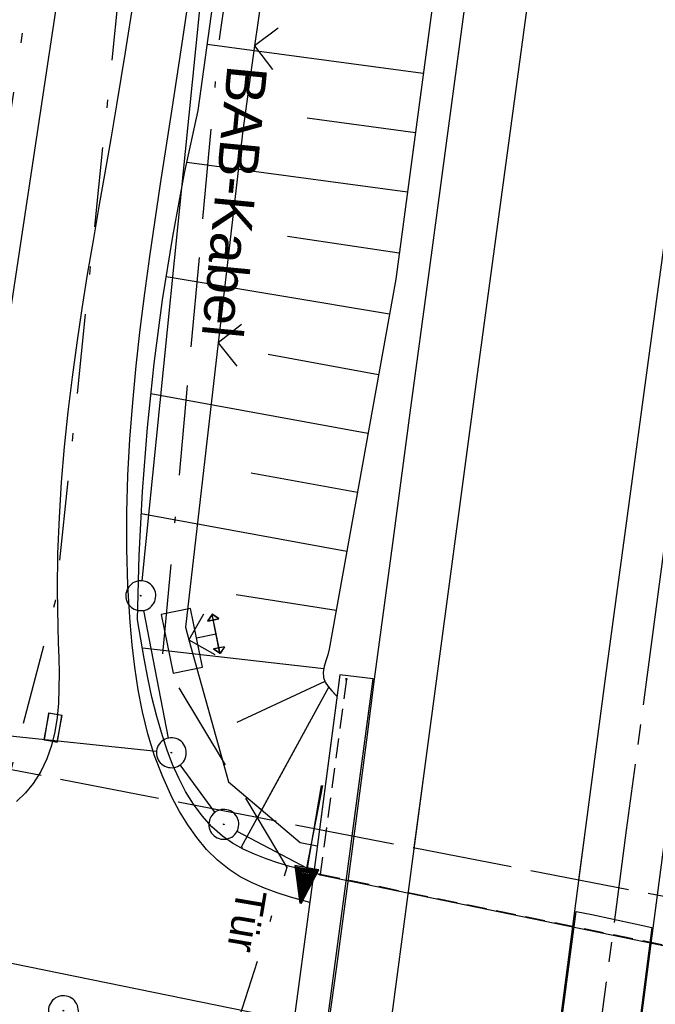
# Model space of a CAD drawing. Extents: x 510526 to 513920, y 467229 to 478797.
# Tile 283 of 467: x 511959 to 511991, y 474598 to 474647. Entities that reach past the tile are written whole.
import ezdxf
from ezdxf.enums import TextEntityAlignment as Align

# ---------------------------------------------------------------- set-up
doc = ezdxf.new("R2010")
doc.units = 0
doc.header["$LTSCALE"] = 10
doc.header["$MEASUREMENT"] = 0
for name, pattern in [('ACAD_ISO16W100', [73, 15, -6.5, 15, -6.5, 15, -7, 1, -7]), ('ACHSE', [5.5, 4, -0.5, 0.5, -0.5]), ('LT00', [0]), ('LT08', [0.42, 0.2, -0.1, 0.02, -0.1]), ('LT14', [0.6, 0.5, -0.1]), ('LT17', [0.15, 0.1, -0.05])]:
    doc.linetypes.add(name, pattern=pattern)
doc.layers.get('0').update_dxf_attribs({"linetype": 'LT00'})
for name, color, linetype in [('-AX-020', 250, 'ACHSE'), ('BAB-KABEL', 220, 'ACAD_ISO16W100'), ('BAB-KABEL_TEXT', 221, 'Continuous'), ('DFK_AB_L', 21, 'LT00'), ('DFK_AB_P', 7, 'LT00'), ('DFK_KATASTER', 250, 'LT00'), ('GEMEINDEGRENZE', 3, 'LT08'), ('STROM_UNTER', 80, 'LT08'), ('TOR_TEXT', 11, 'Continuous'), ('V90_AFBR_BAB', 250, 'LT00'), ('V90_BOESCH', 250, 'LT00'), ('V90_BOSCHUNG', 250, 'LT00'), ('V90_BR_KAPPE', 30, 'LT00'), ('V90_BR_WID', 30, 'LT17'), ('V90_LD_MARK', 250, 'LT00'), ('V90_SINKK', 182, 'LT00'), ('V90_STROM', 80, 'LT00'), ('V90_TOR', 10, 'LT00'), ('V90_ZAUN', 40, 'LT00'), ('V91_AFBR_BAB', 250, 'LT00'), ('V91_BOESCH', 250, 'LT00'), ('V91_BOSCHUNG', 250, 'LT00'), ('V91_BR_KAPPE', 30, 'LT00'), ('V91_BR_WID', 30, 'LT17'), ('V91_LD_MARK', 2, 'LT00'), ('V91_SINKK', 182, 'LT00'), ('V91_STROM', 80, 'LT00'), ('V91_TOR', 10, 'LT00'), ('V91_ZAUN', 40, 'LT00')]:
    doc.layers.add(name, color=color, linetype=linetype)
doc.layers.add('-BLATT_90-RAND', color=7, linetype='LT14', plot=False)
doc.styles.add('Beschrift', font='ARIAL.TTF')

# ---------------------------------------------------------------- blocks, each defined once
blk = doc.blocks.new('SYMB0003')
at = {"color": 0, "linetype": 'ByBlock'}
for p, q in [((-0.015712, 0), (0.010166, 0.012015)), ((0, -0.021257), (-0.015712, 0)), ((0.010166, 0.012015), (0, -0.021257))]:
    blk.add_line(p, q, dxfattribs=at)
for points in [[(-0.031395, 0.499013), (-0.093691, 0.491144), (-0.154509, 0.475528), (-0.21289, 0.452414), (-0.267913, 0.422164), (-0.318712, 0.385257), (-0.364484, 0.342274), (-0.404509, 0.293893), (-0.438154, 0.240877), (-0.464888, 0.184062), (-0.484292, 0.124345), (-0.496058, 0.062667), (-0.5, 0)], [(0.5, 0), (0.496057, 0.062667), (0.484292, 0.124345), (0.464888, 0.184062), (0.438153, 0.240877), (0.404509, 0.293893), (0.364484, 0.342274), (0.318712, 0.385257), (0.267913, 0.422164), (0.21289, 0.452414), (0.154509, 0.475528), (0.093691, 0.491144), (0.031395, 0.499013), (-0.031395, 0.499013)], [(-0.5, 0), (-0.496058, -0.062667), (-0.484292, -0.124345), (-0.464888, -0.184062), (-0.438154, -0.240877), (-0.404509, -0.293893), (-0.364485, -0.342274), (-0.318712, -0.385257), (-0.267914, -0.422164), (-0.21289, -0.452414), (-0.154509, -0.475529), (-0.093691, -0.491144), (-0.031395, -0.499014), (0.031395, -0.499014)], [(0.031395, -0.499014), (0.093691, -0.491144), (0.154509, -0.475529), (0.21289, -0.452414), (0.267914, -0.422164), (0.318712, -0.385257), (0.364485, -0.342274), (0.404509, -0.293893), (0.438154, -0.240877), (0.464889, -0.184062), (0.484292, -0.124345), (0.496058, -0.062667), (0.5, 0)]]:
    blk.add_lwpolyline(points, dxfattribs=at)
blk = doc.blocks.new('SYMB0652')
at = {"color": 0, "linetype": 'ByBlock'}
blk.add_lwpolyline([(-0.15, -0.075), (0.15, -0.075), (0.15, 0.075), (-0.15, 0.075), (-0.15, -0.075)], dxfattribs=at)
blk = doc.blocks.new('SYMB0011')
at = {"color": 0, "linetype": 'ByBlock'}
for p, q in [((0.5, 0), (-0.5, 0)), ((0, 0.5), (0, -0.5))]:
    blk.add_line(p, q, dxfattribs=at)
blk = doc.blocks.new('SYMB0070')
at = {"color": 0, "linetype": 'ByBlock'}
for p, q in [((0.5, 0), (0.2, 0.1)), ((0.2, 0.1), (0.2, 0)), ((0.468, 0), (0.21, 0.086)), ((0.21, 0.086), (0.21, -0.086)), ((-0.5, 0), (0.2, 0)), ((0.21, -0.086), (0.468, 0)), ((0.22, -0.072), (0.437, 0)), ((0.23, -0.058), (0.405, 0)), ((0.24, -0.045), (0.374, 0)), ((0.342, 0), (0.25, 0.031)), ((0.25, 0.031), (0.25, -0.031)), ((0.25, -0.031), (0.342, 0)), ((0.26, -0.017), (0.31, 0)), ((0.27, -0.003), (0.279, 0))]:
    blk.add_line(p, q, dxfattribs=at)
for points in [[(0.2, 0), (0.2, -0.1), (0.5, 0)], [(0.437, 0), (0.22, 0.072), (0.22, -0.072)], [(0.405, 0), (0.23, 0.058), (0.23, -0.058)], [(0.374, 0), (0.24, 0.045), (0.24, -0.045)], [(0.31, 0), (0.26, 0.017), (0.26, -0.017)], [(0.279, 0), (0.27, 0.003), (0.27, -0.003)]]:
    blk.add_lwpolyline(points, dxfattribs=at)
blk = doc.blocks.new('SYMB0702')
at = {"color": 0, "linetype": 'ByBlock'}
for p, q in [((0.071716, 0.203284), (0.071716, 0.146716)), ((0.1, 0.175), (-0.1, 0.175)), ((0, 0.075), (0, 0.175))]:
    blk.add_line(p, q, dxfattribs=at)
for points in [[(-0.071716, 0.203284), (-0.1, 0.175), (-0.071716, 0.146716), (-0.071716, 0.203284)], [(0.071716, 0.203284), (0.1, 0.175), (0.071716, 0.146716)], [(0.15, 0.075), (-0.15, 0.075), (-0.15, -0.075), (0.15, -0.075), (0.15, 0.075)]]:
    blk.add_lwpolyline(points, dxfattribs=at)
blk = doc.blocks.new('SYMB0024')
at = {"color": 0, "linetype": 'ByBlock'}
for p, q in [((-0.5, 0.5), (0, 0)), ((0, 0), (0.5, 0.5))]:
    blk.add_line(p, q, dxfattribs=at)

msp = doc.modelspace()

# ---------------------------------------------------------------- linework, layer by layer
at = {"layer": '-AX-020', "ltscale": 0.2, "flags": 128}
msp.add_lwpolyline([(513881.716, 478796.972), (513877.87, 478787.354), (513870.367, 478768.801), (513862.788, 478750.278), (513855.137, 478731.786), (513847.411, 478713.324), (513839.611, 478694.893), (513831.738, 478676.494), (513823.791, 478658.127), (513815.771, 478639.791), (513807.678, 478621.487), (513799.512, 478603.216), (513791.272, 478584.978), (513782.96, 478566.773), (513774.576, 478548.601), (513766.118, 478530.463), (513757.588, 478512.359), (513748.986, 478494.289), (513740.312, 478476.254), (513731.565, 478458.253), (513722.747, 478440.287), (513713.857, 478422.357), (513704.896, 478404.463), (513695.863, 478386.605), (513686.758, 478368.782), (513677.583, 478350.997), (513668.336, 478333.248), (513659.019, 478315.536), (513649.63, 478297.862), (513640.172, 478280.225), (513630.643, 478262.626), (513621.043, 478245.066), (513611.374, 478227.544), (513601.634, 478210.061), (513591.825, 478192.617), (513586.745, 478183.647), (513576.83, 478166.262), (513566.848, 478148.917), (513556.8, 478131.609), (513546.688, 478114.338), (513536.514, 478097.104), (513526.28, 478079.906), (513515.988, 478062.743), (513505.638, 478045.613), (513495.234, 478028.517), (513484.778, 478011.453), (513474.27, 477994.421), (513463.712, 477977.419), (513453.108, 477960.447), (513442.457, 477943.503), (513431.762, 477926.587), (513421.026, 477909.698), (513410.248, 477892.835), (513399.432, 477875.997), (513388.579, 477859.182), (513377.691, 477842.39), (513366.769, 477825.62), (513355.815, 477808.871), (513344.831, 477792.142), (513333.819, 477775.431), (513322.78, 477758.738), (513311.715, 477742.062), (513300.628, 477725.401), (513289.519, 477708.754), (513278.389, 477692.121), (513267.242, 477675.5), (513256.078, 477658.891), (513244.899, 477642.291), (513233.706, 477625.7), (513222.502, 477609.117), (513211.288, 477592.542), (513200.066, 477575.971), (513188.837, 477559.405), (513177.603, 477542.843), (513166.366, 477526.282), (513154.797, 477509.239), (513142.496, 477491.114), (513130.197, 477472.988), (513117.902, 477454.859), (513105.613, 477436.726), (513093.333, 477418.587), (513081.064, 477400.44), (513068.808, 477382.285), (513056.567, 477364.119), (513044.344, 477345.942), (513032.141, 477327.752), (513019.958, 477309.547), (513007.8, 477291.325), (512995.668, 477273.087), (512983.565, 477254.83), (512971.492, 477236.552), (512959.452, 477218.253), (512947.447, 477199.931), (512935.479, 477181.584), (512923.551, 477163.212), (512911.665, 477144.812), (512899.822, 477126.385), (512888.026, 477107.927), (512876.279, 477089.439), (512864.582, 477070.918), (512852.939, 477052.364), (512841.352, 477033.775), (512829.822, 477015.15), (512818.352, 476996.488), (512806.945, 476977.787), (512795.603, 476959.048), (512789.644, 476949.141), (512778.405, 476930.339), (512767.236, 476911.496), (512756.135, 476892.613), (512745.103, 476873.688), (512734.14, 476854.724), (512723.246, 476835.72), (512712.422, 476816.676), (512701.668, 476797.593), (512690.983, 476778.471), (512680.369, 476759.309), (512669.824, 476740.11), (512659.35, 476720.871), (512648.946, 476701.595), (512638.612, 476682.281), (512628.349, 476662.929), (512618.157, 476643.54), (512608.036, 476624.113), (512597.985, 476604.65), (512588.006, 476585.15), (512578.098, 476565.614), (512568.261, 476546.042), (512558.497, 476526.434), (512548.803, 476506.791), (512539.182, 476487.112), (512529.632, 476467.399), (512520.155, 476447.65), (512510.749, 476427.867), (512501.416, 476408.05), (512492.156, 476388.199), (512482.968, 476368.314), (512473.852, 476348.396), (512464.81, 476328.445), (512455.84, 476308.46), (512446.944, 476288.443), (512438.12, 476268.394), (512429.37, 476248.313), (512420.694, 476228.2), (512412.09, 476208.055), (512403.561, 476187.879), (512395.105, 476167.672), (512386.723, 476147.434), (512378.415, 476127.166), (512370.181, 476106.867), (512362.021, 476086.539), (512353.936, 476066.181), (512345.925, 476045.794), (512337.988, 476025.377), (512330.127, 476004.932), (512322.339, 475984.458), (512314.627, 475963.955), (512306.989, 475943.425), (512299.427, 475922.867), (512291.94, 475902.281), (512284.528, 475881.669), (512277.191, 475861.029), (512269.93, 475840.362), (512262.744, 475819.67), (512255.634, 475798.951), (512248.599, 475778.206), (512241.641, 475757.436), (512234.758, 475736.641), (512227.951, 475715.82), (512221.221, 475694.975), (512214.566, 475674.105), (512207.988, 475653.211), (512201.487, 475632.294), (512200.128, 475627.887), (512194.281, 475608.791), (512188.5, 475589.674), (512182.785, 475570.538), (512177.137, 475551.381), (512171.56, 475532.204), (512166.053, 475513.007), (512160.618, 475493.788), (512155.257, 475474.55), (512149.971, 475455.29), (512148.09, 475448.361), (512142.908, 475429.074), (512137.804, 475409.765), (512132.778, 475390.436), (512127.829, 475371.088), (512122.957, 475351.719), (512118.163, 475332.332), (512113.447, 475312.925), (512108.808, 475293.499), (512104.247, 475274.055), (512099.765, 475254.593), (512095.36, 475235.113), (512091.033, 475215.616), (512086.785, 475196.101), (512082.614, 475176.57), (512078.522, 475157.022), (512074.508, 475137.458), (512070.573, 475117.878), (512066.716, 475098.282), (512063.238, 475080.246), (512059.532, 475060.621), (512055.901, 475040.983), (512052.344, 475021.33), (512048.857, 475001.665), (512045.438, 474981.988), (512042.084, 474962.3), (512038.794, 474942.602), (512035.562, 474922.893), (512032.388, 474903.175), (512029.269, 474883.449), (512026.201, 474863.714), (512023.183, 474843.972), (512020.21, 474824.222), (512017.282, 474804.467), (512014.394, 474784.705), (512011.544, 474764.937), (512008.73, 474745.165), (512005.949, 474725.388), (512003.198, 474705.607), (512000.474, 474685.821), (511997.775, 474666.033), (511995.098, 474646.242), (511992.439, 474626.448), (511989.798, 474606.651), (511987.169, 474586.854), (511984.552, 474567.054), (511981.943, 474547.253), (511979.34, 474527.452), (511976.744, 474507.689), (511975.127, 474495.377), (511973.477, 474482.815), (511971.825, 474470.254), (511970.169, 474457.693), (511968.506, 474445.133), (511966.835, 474432.574), (511965.154, 474420.016), (511963.46, 474407.46), (511961.752, 474394.906), (511960.027, 474382.355), (511958.283, 474369.806), (511956.518, 474357.259), (511954.73, 474344.717), (511952.918, 474332.177), (511951.078, 474319.642), (511949.209, 474307.111), (511947.309, 474294.584), (511945.376, 474282.063), (511943.407, 474269.547), (511941.4, 474257.038), (511939.355, 474244.534), (511937.267, 474232.038), (511935.137, 474219.549), (511932.96, 474207.067), (511930.736, 474194.594), (511928.462, 474182.131), (511926.136, 474169.676), (511923.757, 474157.232), (511921.321, 474144.799), (511918.829, 474132.377), (511916.276, 474119.967), (511913.661, 474107.57), (511910.982, 474095.187), (511908.238, 474082.818), (511905.425, 474070.464), (511902.544, 474058.127), (511899.59, 474045.806), (511896.562, 474033.504), (511893.47, 474021.261), (511890.29, 474008.997), (511887.033, 473996.753), (511883.699, 473984.53), (511880.287, 473972.328), (511876.798, 473960.148), (511873.233, 473947.991), (511869.591, 473935.856), (511865.873, 473923.745), (511862.077, 473911.656), (511858.206, 473899.593), (511854.259, 473887.554), (511850.236, 473875.54), (511846.136, 473863.552), (511841.962, 473851.59), (511837.711, 473839.654), (511833.386, 473827.746), (511828.985, 473815.865), (511824.51, 473804.012), (511819.96, 473792.188), (511815.335, 473780.392), (511810.636, 473768.626), (511805.863, 473756.89), (511801.015, 473745.185), (511796.094, 473733.51), (511791.099, 473721.866), (511786.031, 473710.255), (511780.889, 473698.675), (511775.675, 473687.128), (511770.388, 473675.615), (511765.028, 473664.135), (511759.596, 473652.689), (511754.091, 473641.278), (511748.515, 473629.901), (511742.867, 473618.56), (511737.147, 473607.255), (511731.356, 473595.986), (511725.494, 473584.754), (511719.562, 473573.559), (511713.558, 473562.402), (511707.485, 473551.283), (511701.341, 473540.203), (511695.128, 473529.162), (511688.845, 473518.159), (511682.492, 473507.198), (511676.07, 473496.276), (511669.58, 473485.395), (511663.021, 473474.555), (511656.394, 473463.757), (511649.699, 473453.001), (511642.935, 473442.288), (511636.105, 473431.617), (511629.207, 473420.99), (511622.242, 473410.406), (511615.211, 473399.867), (511608.113, 473389.372), (511600.949, 473378.922), (511593.719, 473368.518), (511586.423, 473358.16), (511579.062, 473347.848), (511571.637, 473337.582), (511564.147, 473327.364), (511556.592, 473317.193), (511548.973, 473307.07), (511541.291, 473296.996), (511533.545, 473286.969), (511525.735, 473276.993), (511517.863, 473267.066), (511509.929, 473257.188), (511501.932, 473247.361), (511493.873, 473237.584), (511485.753, 473227.859), (511477.572, 473218.186), (511475.548, 473215.811), (511467.291, 473206.202), (511458.976, 473196.642), (511450.605, 473187.132), (511442.182, 473177.667), (511433.709, 473168.249), (511425.188, 473158.872), (511416.622, 473149.537), (511408.014, 473140.241), (511399.365, 473130.982), (511390.679, 473121.758), (511381.958, 473112.568), (511373.205, 473103.409), (511364.421, 473094.278), (511355.61, 473085.175), (511346.772, 473076.096), (511337.912, 473067.039), (511329.031, 473058.003), (511320.132, 473048.986), (511311.216, 473039.984), (511302.286, 473030.997), (511293.345, 473022.02), (511284.394, 473013.053), (511275.436, 473004.094), (511266.473, 472995.139), (511255.909, 472984.591), (511236.789, 472965.502), (511230.177, 472958.9), (511223.567, 472952.294), (511216.964, 472945.683), (511210.368, 472939.063), (511203.785, 472932.433), (511197.215, 472925.788), (511190.663, 472919.125), (511184.131, 472912.443), (511177.622, 472905.739), (511171.139, 472899.01), (511164.685, 472892.252), (511158.263, 472885.464), (511151.877, 472878.643), (511145.529, 472871.786), (511139.222, 472864.891), (511132.96, 472857.955), (511126.746, 472850.976), (511120.583, 472843.952), (511114.476, 472836.881), (511109.32, 472830.82), (511103.322, 472823.655), (511097.386, 472816.438), (511091.511, 472809.171), (511085.699, 472801.854), (511079.95, 472794.488), (511074.265, 472787.072), (511068.642, 472779.609), (511063.084, 472772.097), (511057.591, 472764.538), (511052.162, 472756.933), (511046.799, 472749.281), (511041.501, 472741.584), (511036.27, 472733.841), (511031.105, 472726.054), (511026.007, 472718.223), (511020.976, 472710.349), (511016.012, 472702.431), (511011.117, 472694.472), (511006.29, 472686.471), (511001.532, 472678.429), (510996.842, 472670.347), (510992.223, 472662.225), (510987.672, 472654.063), (510983.192, 472645.863), (510978.782, 472637.625), (510974.443, 472629.349), (510970.175, 472621.036), (510965.978, 472612.687), (510961.853, 472604.303), (510957.799, 472595.883), (510953.818, 472587.43), (510949.91, 472578.942), (510946.074, 472570.422), (510942.311, 472561.868), (510938.622, 472553.283), (510935.007, 472544.666), (510931.465, 472536.02), (510927.997, 472527.343), (510924.604, 472518.636), (510921.286, 472509.901), (510918.042, 472501.138), (510914.874, 472492.347), (510911.781, 472483.529), (510908.763, 472474.686), (510905.821, 472465.817), (510902.956, 472456.923), (510900.166, 472448.004), (510897.454, 472439.062), (510894.817, 472430.098), (510892.258, 472421.111), (510889.776, 472412.102), (510887.37, 472403.073), (510885.043, 472394.023), (510882.792, 472384.954), (510880.62, 472375.866), (510878.525, 472366.759), (510876.509, 472357.635), (510874.57, 472348.494), (510872.71, 472339.337), (510870.929, 472330.164), (510869.226, 472320.976), (510867.602, 472311.774), (510866.056, 472302.558), (510864.59, 472293.33), (510863.202, 472284.089), (510861.894, 472274.837), (510860.665, 472265.574), (510859.516, 472256.301), (510858.445, 472247.018), (510857.455, 472237.726), (510856.544, 472228.427), (510855.712, 472219.119), (510854.96, 472209.806), (510854.288, 472200.485), (510853.696, 472191.159), (510853.184, 472181.829), (510852.752, 472172.495), (510852.399, 472163.157), (510852.127, 472153.817), (510851.934, 472144.475), (510851.822, 472135.131), (510851.789, 472125.787), (510851.836, 472116.443), (510851.964, 472107.1), (510852.009, 472104.711), (510852.237, 472095.37), (510852.543, 472086.03), (510852.927, 472076.694), (510853.387, 472067.361), (510853.922, 472058.032), (510854.53, 472048.707), (510855.21, 472039.388), (510855.961, 472030.074), (510856.782, 472020.766), (510857.671, 472011.464), (510858.627, 472002.169), (510859.649, 471992.88), (510860.734, 471983.599), (510861.883, 471974.326), (510863.094, 471965.06), (510864.364, 471955.802), (510865.694, 471946.554), (510867.082, 471937.313), (510868.525, 471928.081), (510870.024, 471918.857), (510871.577, 471909.643), (510873.182, 471900.438), (510874.839, 471891.241), (510876.545, 471882.054), (510878.3, 471872.876), (510880.102, 471863.708), (510881.95, 471854.548), (510883.842, 471845.397), (510885.778, 471836.255), (510887.756, 471827.123), (510889.775, 471817.999), (510891.834, 471808.885), (510893.93, 471799.779), (510896.064, 471790.681), (510898.233, 471781.592), (510900.437, 471772.511), (510902.673, 471763.439), (510904.942, 471754.374), (510907.241, 471745.317), (510909.57, 471736.267), (510911.926, 471727.225), (510914.31, 471718.19), (510916.719, 471709.161), (510919.152, 471700.139), (510921.608, 471691.124), (510924.087, 471682.114), (510926.585, 471673.11), (510929.104, 471664.112), (510931.64, 471655.118), (510934.193, 471646.129), (510936.762, 471637.145), (510939.345, 471628.165), (510941.941, 471619.188), (510944.55, 471610.216), (510947.169, 471601.246), (510949.797, 471592.279), (510952.434, 471583.314), (510955.078, 471574.352), (510957.727, 471565.391), (510960.382, 471556.431), (510963.039, 471547.473), (510967.703, 471531.767), (510970.248, 471523.199), (510975.26, 471506.323), (510980.27, 471489.445), (510985.273, 471472.566), (510990.267, 471455.684), (510995.248, 471438.798), (511000.214, 471421.908), (511005.162, 471405.012), (511010.087, 471388.11), (511014.988, 471371.201), (511019.861, 471354.283), (511024.703, 471337.357), (511029.511, 471320.421), (511034.281, 471303.475), (511039.011, 471286.517), (511043.698, 471269.547), (511048.338, 471252.564), (511052.928, 471235.568), (511057.465, 471218.557), (511061.945, 471201.532), (511066.367, 471184.491), (511070.726, 471167.434), (511075.019, 471150.36), (511079.243, 471133.269), (511083.395, 471116.16), (511086.572, 471102.843), (511090.589, 471085.702), (511094.527, 471068.543), (511098.388, 471051.366), (511102.17, 471034.172), (511105.875, 471016.961), (511109.501, 470999.734), (511113.048, 470982.489), (511116.518, 470965.23), (511119.908, 470947.954), (511123.221, 470930.663), (511126.454, 470913.357), (511129.609, 470896.037), (511132.686, 470878.703), (511135.683, 470861.354), (511138.602, 470843.993), (511141.441, 470826.619), (511144.202, 470809.231), (511146.884, 470791.831), (511149.487, 470774.42), (511152.01, 470756.996), (511154.454, 470739.562), (511156.819, 470722.116), (511159.105, 470704.66), (511161.311, 470687.193), (511163.438, 470669.717), (511165.485, 470652.232), (511165.638, 470650.897), (511167.873, 470631.022), (511170.027, 470611.138), (511172.103, 470591.246), (511174.098, 470571.346), (511176.014, 470551.438), (511177.851, 470531.523), (511179.526, 470512.546), (511180.884, 470496.345), (511182.163, 470480.137), (511183.363, 470463.922), (511184.482, 470447.702), (511185.522, 470431.478), (511186.482, 470415.247), (511187.362, 470399.013), (511188.162, 470382.774), (511188.882, 470366.532), (511189.522, 470350.286), (511190.082, 470334.037), (511190.563, 470317.786), (511190.963, 470301.532), (511191.284, 470285.277), (511191.524, 470269.02), (511191.684, 470252.763), (511191.765, 470236.505), (511191.765, 470220.247), (511191.686, 470203.988), (511191.526, 470187.731), (511191.287, 470171.474), (511191.243, 470169.007), (511190.912, 470152.752), (511190.504, 470136.499), (511190.023, 470120.247), (511189.472, 470103.998), (511188.854, 470087.752), (511188.173, 470071.508), (511187.432, 470055.266), (511186.634, 470039.027), (511185.783, 470022.791), (511184.882, 470006.558), (511183.935, 469990.327), (511182.944, 469974.099), (511181.913, 469957.873), (511180.846, 469941.65), (511179.745, 469925.429), (511178.614, 469909.21), (511177.457, 469892.993), (511176.276, 469876.777), (511175.075, 469860.563), (511173.858, 469844.35), (511172.627, 469828.139), (511171.386, 469811.927), (511170.138, 469795.717), (511168.847, 469778.991), (511030.959, 467993.348), (511029.419, 467973.407), (511027.883, 467953.466), (511026.353, 467933.525), (511024.832, 467913.582), (511023.323, 467893.64), (511021.828, 467873.695), (511020.353, 467853.75), (511018.898, 467833.804), (511017.467, 467813.855), (511016.063, 467793.903), (511014.69, 467773.951), (511013.35, 467753.995), (511012.046, 467734.038), (511010.782, 467714.078), (511009.56, 467694.116), (511008.383, 467674.151), (511007.254, 467654.183), (511006.177, 467634.211), (511005.154, 467614.237), (511004.188, 467594.261), (511003.284, 467574.281), (511002.442, 467554.299), (511001.667, 467534.314), (511000.962, 467514.327), (511000.329, 467494.336), (510999.772, 467474.345), (510999.556, 467465.709), (510999.112, 467445.714), (510998.747, 467425.717), (510998.463, 467405.719), (510998.259, 467385.719), (510998.135, 467365.72), (510998.091, 467345.72), (510998.127, 467325.72), (510998.243, 467305.721), (510998.439, 467285.721), (510998.715, 467265.723), (510999.071, 467245.726), (510999.432, 467229.156)], dxfattribs=at)
at = {"layer": '-BLATT_90-RAND'}
msp.add_lwpolyline([(512002.377, 475543.56), (511825.982, 474635.535), (512107.715, 474580.805), (512284.11, 475488.83), (512002.377, 475543.56)], dxfattribs=at)
at = {"layer": 'BAB-KABEL', "ltscale": 0.03, "flags": 128}
msp.add_lwpolyline([(513339.839, 477816.319), (513312.266, 477774.649), (513284.672, 477732.996), (513252.5, 477694.412), (513223.881, 477653.496), (513195.795, 477612.121), (513167.629, 477570.875), (513139.88, 477529.298), (513111.793, 477487.916), (513083.807, 477446.454), (513055.844, 477404.978), (513022.492, 477355.034), (513000.515, 477321.52), (512973.122, 477279.62), (512945.422, 477237.871), (512917.575, 477196.217), (512879.155, 477137.499), (512858.339, 477103.216), (512837.389, 477068.954), (512811.451, 477026.06), (512784.195, 476983.896), (512756.652, 476941.559), (512731.123, 476898.632), (512706.393, 476854.964), (512681.949, 476811.101), (512658.869, 476770.394), (512633.742, 476723.052), (512609.823, 476678.973), (512586.03, 476634.72), (512574.463, 476609.04), (512565.77, 476584.237), (512545.206, 476542.916), (512523.454, 476497.739), (512501.769, 476452.474), (512480.246, 476407.171), (512458.846, 476361.789), (512438.563, 476315.939), (512418.177, 476270.118), (512378.72, 476177.833), (512359.892, 476131.364), (512341.348, 476084.783), (512322.575, 476038.314), (512304.817, 475991.341), (512287.677, 475944.24), (512270.282, 475897.168), (512254.121, 475849.696), (512237.768, 475802.276), (512221.53, 475754.824), (512205.859, 475707.192), (512190.782, 475659.377), (512175.78, 475611.52), (512161.516, 475563.423), (512145.692, 475515.804), (512137.725, 475496.074), (512130.625, 475467.918), (512119.035, 475418.91), (512105.583, 475370.555), (512100.73, 475351.099), (512084.182, 475320.513), (512082.618, 475318.668), (512071.987, 475296.243), (512062.064, 475264.372), (512059.316, 475232.902), (512061.872, 475193.176), (512054.818, 475143.1), (512045.689, 475099.989), (512036.29, 475050.898), (512027.273, 475001.725), (512018.223, 474952.549), (512008.899, 474903.418), (512000.14, 474854.229), (511992.355, 474804.855), (511985.273, 474755.369), (511977.385, 474700.851), (511969.41, 474646.425), (511966.53, 474615.204), (511972.795, 474604.79), (511970.049, 474596.165), (511959.565, 474586.374), (511941.907, 474517.478), (511936.852, 474477.772), (511926.657, 474399.733), (511919.973, 474355.376), (511910.09, 474296.615), (511899.454, 474238.126), (511883.784, 474152.683), (511870.289, 474094.001), (511857.131, 474053.876), (511852.776, 474012.454), (511853.171, 473966.862), (511852.492, 473957.146), (511851.311, 473949.656), (511841.692, 473942.065), (511825.821, 473895.229), (511826.651, 473894.117), (511810.899, 473851.945), (511793.573, 473805.027), (511775.285, 473758.358), (511755.124, 473712.475), (511734.052, 473667.008), (511712.225, 473621.972), (511689.498, 473577.273), (511665.157, 473533.497), (511639.854, 473490.241), (511612.908, 473448.14), (511601.588, 473431.806), (511558.048, 473366.072), (511514.894, 473306.01), (511484.056, 473267.454), (511450.631, 473224.7), (511393.065, 473164.53), (511363.017, 473132.866), (511308.517, 473076.446), (511275.572, 473040.359), (511243.006, 473009.331), (511235.22, 472986.054), (511231.03, 472981.056), (511075.99, 472813.106), (511070.243, 472807.304), (511057.801, 472797.513), (511038.028, 472769.96), (511010.695, 472730.526), (510983.876, 472687.185), (510959.577, 472643.761), (510934.3, 472604.326), (510904.804, 472574.327), (510913.914, 472558.288), (510911.702, 472550.665), (510911.228, 472549.239), (510895.971, 472514.712), (510882.655, 472477.924), (510872.403, 472460.753), (510857.497, 472432.352), (510836.101, 472381.12), (510836.281, 472368.894), (510832.944, 472355.972), (510830.181, 472332.026), (510848.219, 472325.537), (510838.512, 472271.416), (510831.965, 472215.431), (510830.702, 472169.392), (510828.833, 472118.665), (510829.075, 472067.625), (510833.949, 472011.739), (510842.444, 471951.437), (510849.978, 471906.34), (510856.18, 471866.272), (510867.229, 471812.821), (510879.853, 471762.875), (510891.506, 471713.806), (510903.789, 471665.07), (510916.063, 471616.285), (510929.638, 471568.076), (510950.958, 471501.368), (510971.606, 471429.824), (510974.35, 471422.765), (510989.551, 471366.875), (511004.499, 471314.199), (511016.364, 471270.838), (511026.276, 471232.419), (511039.24, 471184.146), (511056.597, 471116.881), (511065.905, 471078.265), (511077.604, 471030.011), (511089.225, 470981.622), (511098.911, 470932.895), (511107.165, 470884.025), (511116.152, 470835.042), (511125.079, 470786.059), (511133.148, 470736.973), (511137.299, 470706.315), (511129.89, 470689.715), (511129.543, 470684.612), (511132.443, 470671.581), (511143.113, 470670.948), (511145.784, 470638.261), (511151.08, 470588.888), (511155.977, 470539.416), (511159.512, 470489.779), (511162.627, 470440.141), (511165.944, 470390.621), (511167.842, 470340.945), (511167.805, 470291.237), (511167.773, 470272.425), (511169.192, 470243.962), (511168.974, 470223.344), (511163.734, 470203.872), (511151.457, 470170.118), (511152.401, 470145.764), (511161.627, 470107.325), (511162.261, 470078.654), (511157.084, 470021.39), (511153.973, 469975.779), (511150.229, 469924.108), (511146.614, 469878.373), (511141.044, 469826.728), (511133.852, 469745.039), (511131.815, 469700.017), (511128.932, 469655.166), (511125.194, 469595.287), (511130.663, 469554.69), (511130.405, 469544.669), (511121.691, 469477.401)], dxfattribs=at)
at = {"layer": 'DFK_AB_L'}
for p, q in [((511965.545, 474619.156), (511968.435, 474647.794)), ((511966.857, 474611.276), (511965.613, 474617.674)), ((511969.187, 474607.555), (511967.443, 474609.935)), ((511974.45, 474604.4), (511970.293, 474606.599)), ((512003.71, 474598.39), (511974.45, 474604.4))]:
    msp.add_line(p, q, dxfattribs=at)
at = {"layer": 'DFK_KATASTER'}
for q in [(511961.378, 474648.808), (511966.254, 474610.618)]:
    msp.add_line((511955.77, 474611.72), q, dxfattribs=at)
at = {"layer": 'GEMEINDEGRENZE', "ltscale": 2.5, "flags": 128}
msp.add_lwpolyline([(512449.042, 475402.043), (512420.177, 475407.565), (512394.807, 475414.054), (512349.273, 475430.894), (512332.552, 475438.84), (512267.813, 475490.734), (512251.305, 475522.191), (512242.372, 475555.297), (512229.966, 475584.983), (512227.01, 475610.403), (512238.863, 475661.136), (512275.546, 475791.694), (512297.962, 475860.403), (512299.316, 475864.34), (512322.104, 475898.593), (512340.391, 475931.958), (512366.594, 476019.311), (512318.086, 476028.592), (512312.283, 476031.122), (512305.694, 476033.81), (512287.822, 475996.961), (512243.161, 475928.693), (512232.748, 475919.285), (512200.581, 475820.897), (512193.735, 475799.022), (512174.798, 475704.059), (512153.081, 475591.513), (512137.53, 475520.718), (512131.519, 475505.406), (512079.506, 475365.736), (512045.164, 475285.065), (511996.853, 475193.51), (511968.58, 475139.946), (511923.925, 475031.144), (511909.15, 474966.235), (511901.23, 474898.737), (511940.213, 474729.591), (511948.11, 474671.168), (511959.932, 474649.278), (511949.368, 474579.355), (511923.586, 474424.01), (511922.286, 474397.281), (511902.072, 474265.529), (511883.418, 474171.19), (511840.834, 474046.671), (511811.057, 474002.189), (511789.857, 473974.022), (511738.643, 473910.572), (511734.929, 473905.975), (511711.896, 473880.455), (511676.775, 473841.536), (511661.057, 473825.368), (511656.149, 473820.18), (511647.785, 473811.308), (511604.862, 473771.83), (511589.09, 473758.195), (511554.149, 473690.454), (511530.615, 473670.042), (511510.607, 473640.164), (511417.146, 473647.451), (511399.927, 473617.635), (511399.303, 473598.994), (511391.568, 473572.158), (511385.527, 473532.588), (511382.424, 473506.568), (511379.564, 473490.687), (511376.762, 473467.525), (511377.202, 473446.756), (511375.159, 473429.799), (511374.8, 473404.865), (511375.414, 473387.274), (511377.463, 473378.267), (511379.748, 473364.153), (511381.834, 473342.87), (511384.505, 473307.855), (511383.005, 473292.206), (511378.941, 473272.503), (511363.924, 473241.627), (511343.536, 473221.822), (511333.863, 473218.847), (511320.582, 473208.545), (511312.839, 473198.803), (511304.613, 473186.129), (511295.338, 473174.248), (511276.665, 473143.257), (511247.062, 473107.829), (511220.154, 473075.522), (511209.956, 473060.179), (511192.691, 473040.287), (511159.706, 473009.473), (511137.791, 472985.618), (511138.234, 472997.658), (511133.946, 473001.3), (511127.754, 472996.4), (511117.541, 472978.813), (511095.455, 472960.681), (511068.721, 472945.374), (511062.623, 472935.673), (511054.274, 472932.268), (511004.989, 472918.683), (510993.385, 472905.545), (510985.6, 472889.865), (510969.156, 472866.894), (510956.817, 472847.223), (510952.628, 472840.298), (510942.144, 472834.756), (510925.191, 472825.028), (510922.969, 472827.249), (510875.459, 472874.79), (510825.127, 472925.202), (510821.3, 472929.056), (510869.782, 472985.538), (510927.923, 473053.118), (510935.973, 473062.469), (510982.9, 473117.01), (510983.353, 473117.614), (510990.272, 473126.704), (510995.255, 473137.196), (510997.977, 473148.976), (510999.628, 473159.454), (511014.288, 473252.434)], dxfattribs=at)
at = {"layer": 'STROM_UNTER', "ltscale": 2, "flags": 128}
msp.add_lwpolyline([(512106.832, 475395.449), (512100.577, 475370.649), (512096.589, 475359.469), (512083.838, 475334.326), (512065.066, 475297.358), (512056.809, 475270.549), (512053.261, 475243.943), (512053.983, 475218.368), (512054.849, 475186.752), (512052.455, 475168.777), (512050.173, 475152.953), (512034.954, 475075.22), (512023.847, 475014.474), (512009.039, 474933.576), (511995.081, 474858.819), (511990.716, 474830.746), (511982.93, 474777.15), (511977.714, 474741.754), (511964.506, 474649.994), (511961.195, 474618.195), (511958.966, 474609.715), (511956.304, 474599.655), (511945.517, 474601.667), (511868.654, 474617.784), (511864.09, 474615.85), (511856.826, 474617.215), (511855.029, 474620.305), (511851.476, 474623.063), (511837.524, 474630.752), (511826.161, 474638.944)], dxfattribs=at)
at = {"layer": 'V90_AFBR_BAB'}
for points in [[(511977.188, 474614.23), (511978.096, 474621.026), (511979.004, 474627.821), (511979.914, 474634.617), (511980.75, 474640.839), (511981.589, 474647.061), (511982.433, 474653.283), (511983.283, 474659.503), (511983.91, 474664.061), (511984.54, 474668.618), (511985.171, 474673.175), (511985.802, 474677.732)], [(511997.099, 474676.08), (511996.447, 474671.262), (511995.796, 474666.444), (511995.147, 474661.625), (511994.498, 474656.807), (511993.423, 474648.841), (511992.346, 474640.875), (511991.265, 474632.909), (511990.762, 474629.207), (511990.259, 474625.506), (511989.757, 474621.804), (511989.258, 474618.102), (511988.762, 474614.399), (511988.24, 474610.468), (511987.722, 474606.536), (511987.411, 474604.175)], [(511967.131, 474608.115), (511967.043, 474608.279), (511966.565, 474609.325), (511966.162, 474610.393), (511965.829, 474611.481), (511965.556, 474612.584), (511965.337, 474613.7), (511965.165, 474614.825), (511965.032, 474615.956), (511964.931, 474617.09), (511964.82, 474618.927), (511964.769, 474620.763), (511964.772, 474622.598), (511964.825, 474624.432), (511964.923, 474626.264), (511965.062, 474628.095), (511965.235, 474629.925), (511965.438, 474631.754), (511965.667, 474633.581), (511965.916, 474635.408), (511966.182, 474637.233), (511966.457, 474639.057), (511966.739, 474640.88), (511967.022, 474642.702), (511967.523, 474645.982), (511968.014, 474649.258)], [(511965.097, 474648.309), (511964.683, 474645.657), (511964.25, 474643.018), (511963.959, 474641.312), (511963.663, 474639.61), (511963.367, 474637.91), (511963.074, 474636.21), (511962.788, 474634.507), (511962.516, 474632.799), (511962.259, 474631.084), (511962.023, 474629.36), (511961.812, 474627.624), (511961.63, 474625.874), (511961.481, 474624.108), (511961.37, 474622.323), (511961.3, 474620.518), (511961.277, 474618.69), (511961.304, 474616.837), (511961.329, 474616.069), (511961.354, 474615.301), (511961.37, 474614.536), (511961.368, 474613.778), (511961.338, 474613.032), (511961.272, 474612.3), (511961.161, 474611.587), (511960.995, 474610.897), (511960.765, 474610.235), (511960.463, 474609.602), (511960.353, 474609.432)], [(511976.16, 474606.361), (511976.394, 474608.137), (511976.792, 474611.183), (511977.188, 474614.23)]]:
    msp.add_lwpolyline(points, dxfattribs=at)
at = {"layer": 'V90_BOESCH'}
for points in [[(512016.842, 474901.166), (512012.994, 474876.185), (512009.198, 474852.479), (512005.788, 474829.472), (512002.098, 474804.268), (511994.711, 474753.416), (511991.478, 474730.547), (511988.197, 474707.149), (511984.95, 474682.959), (511981.659, 474659.774), (511978.247, 474634.28), (511974.911, 474615.729), (511974.84, 474615.442), (511974.749, 474615.153), (511974.664, 474614.865), (511974.614, 474614.585), (511974.625, 474614.318), (511974.71, 474614.081), (511974.853, 474613.856), (511975.037, 474613.639), (511975.24, 474613.426)], [(511968.132, 474607.92), (511968.103, 474607.96), (511967.715, 474608.594), (511967.371, 474609.263), (511967.065, 474609.958), (511966.795, 474610.67), (511966.555, 474611.39), (511966.272, 474612.362), (511966.03, 474613.333), (511965.82, 474614.301), (511965.634, 474615.268), (511965.464, 474616.235), (511965.303, 474617.201), (511965.381, 474620.42), (511965.546, 474623.636), (511965.797, 474626.846), (511966.135, 474630.049), (511966.558, 474633.241), (511967.066, 474636.421), (511967.66, 474639.586), (511968.339, 474642.734), (511969.15, 474648.55)]]:
    msp.add_lwpolyline(points, dxfattribs=at)
at = {"layer": 'V90_BOSCHUNG'}
for p, q in [((511979.626, 474644.583), (511968.8, 474646.037)), ((511979.228, 474641.61), (511973.807, 474642.338)), ((511978.83, 474638.637), (511967.77, 474640.122)), ((511978.42, 474635.574), (511972.818, 474636.417)), ((511977.932, 474632.527), (511966.733, 474634.392)), ((511977.385, 474629.486), (511971.852, 474630.498)), ((511976.854, 474626.533), (511965.964, 474628.524)), ((511976.323, 474623.581), (511971.004, 474624.553)), ((511975.792, 474620.628), (511965.48, 474622.513)), ((511975.261, 474617.675), (511970.255, 474618.455)), ((511974.636, 474614.74), (511965.552, 474615.785)), ((511974.685, 474614.116), (511970.285, 474612.052)), ((511974.897, 474613.843), (511971.318, 474607.301))]:
    msp.add_line(p, q, dxfattribs=at)
at = {"layer": 'V90_BR_KAPPE'}
msp.add_lwpolyline([(511976.059, 474606.38), (511977.115, 474614.241), (511975.446, 474614.443), (511974.421, 474606.699)], dxfattribs=at)
at = {"layer": 'V90_BR_WID'}
msp.add_line((511975.774, 474614.23), (511974.754, 474606.634), dxfattribs=at)
at = {"layer": 'V90_LD_MARK'}
msp.add_lwpolyline([(511979.176, 474605.775), (511979.738, 474610.005), (511982.317, 474629.261), (511984.915, 474648.515), (511987.533, 474667.766), (511990.172, 474687.014), (511992.831, 474706.259), (511994.4, 474717.54), (511995.977, 474728.82), (511997.563, 474740.099), (511999.157, 474751.377), (512000.762, 474762.653), (512002.377, 474773.928), (512004.003, 474785.201), (512005.641, 474796.472), (512007.291, 474807.742), (512008.954, 474819.009), (512010.631, 474830.275), (512012.323, 474841.538), (512014.029, 474852.8), (512015.751, 474864.059), (512017.489, 474875.315), (512019.414, 474887.65)], dxfattribs=at)
at = {"layer": 'V90_ZAUN'}
msp.add_line((511973.251, 474660.821), (511971.175, 474645.965), dxfattribs=at)
for points in [[(511971.175, 474645.965), (511970.582, 474641.72), (511969.351, 474631.077)], [(511969.351, 474631.077), (511967.705, 474616.836), (511967.883, 474616.197)], [(511967.883, 474616.197), (511969.872, 474609.078), (511972.154, 474607.139)]]:
    msp.add_lwpolyline(points, dxfattribs=at)
at = {"layer": 'V91_AFBR_BAB'}
for points in [[(511977.188, 474614.23), (511978.096, 474621.026), (511979.004, 474627.822), (511979.914, 474634.617), (511980.75, 474640.839), (511981.589, 474647.061), (511982.433, 474653.283), (511982.736, 474655.5)], [(511994.063, 474653.582), (511993.423, 474648.841), (511992.346, 474640.875), (511991.265, 474632.909), (511990.762, 474629.207), (511990.259, 474625.506), (511989.757, 474621.804), (511989.258, 474618.102), (511988.762, 474614.399), (511988.24, 474610.468), (511987.722, 474606.536), (511987.205, 474602.604)], [(511991.143, 474601.75), (511991.952, 474607.837), (511992.762, 474613.923), (511993.373, 474618.51), (511993.985, 474623.097), (511994.601, 474627.684), (511995.221, 474632.27), (511995.772, 474636.304), (511996.326, 474640.338), (511996.883, 474644.372), (511997.441, 474648.406), (511997.998, 474652.439), (511998.062, 474652.905)], [(511973.934, 474603.037), (511973.632, 474603.118), (511972.964, 474603.308), (511972.306, 474603.515), (511971.665, 474603.748), (511971.046, 474604.014), (511970.454, 474604.322), (511969.894, 474604.681), (511969.308, 474605.154), (511968.768, 474605.692), (511968.274, 474606.284), (511967.823, 474606.92), (511967.413, 474607.588), (511967.043, 474608.279), (511966.565, 474609.325), (511966.162, 474610.393), (511965.828, 474611.48), (511965.556, 474612.584), (511965.337, 474613.7), (511965.165, 474614.825), (511965.032, 474615.956), (511964.931, 474617.09), (511964.82, 474618.927), (511964.769, 474620.763), (511964.772, 474622.598), (511964.825, 474624.432), (511964.923, 474626.264), (511965.062, 474628.095), (511965.235, 474629.925), (511965.438, 474631.754), (511965.667, 474633.581), (511965.916, 474635.408), (511966.181, 474637.233), (511966.457, 474639.057), (511966.739, 474640.88), (511967.022, 474642.702), (511967.523, 474645.982), (511968.014, 474649.258)], [(511965.097, 474648.309), (511964.683, 474645.657), (511964.25, 474643.017), (511963.959, 474641.312), (511963.663, 474639.61), (511963.367, 474637.91), (511963.074, 474636.21), (511962.788, 474634.507), (511962.516, 474632.799), (511962.259, 474631.084), (511962.023, 474629.36), (511961.812, 474627.624), (511961.63, 474625.874), (511961.481, 474624.108), (511961.37, 474622.323), (511961.3, 474620.518), (511961.277, 474618.69), (511961.304, 474616.837), (511961.329, 474616.069), (511961.354, 474615.301), (511961.37, 474614.536), (511961.368, 474613.778), (511961.338, 474613.032), (511961.272, 474612.3), (511961.161, 474611.587), (511960.995, 474610.897), (511960.765, 474610.235), (511960.463, 474609.602), (511960.078, 474609.005), (511959.688, 474608.534), (511959.242, 474608.101)], [(511973.137, 474597.089), (511953.583, 474601.072), (511932.554, 474605.407), (511909.543, 474610.148), (511887.57, 474614.645), (511866.958, 474618.822), (511866.411, 474618.895), (511865.843, 474618.899), (511865.267, 474618.837), (511864.699, 474618.71), (511864.154, 474618.52), (511863.646, 474618.271), (511863.19, 474617.962), (511862.801, 474617.597), (511862.501, 474617.197), (511862.264, 474616.753), (511862.082, 474616.274), (511861.942, 474615.767), (511861.834, 474615.237), (511861.748, 474614.694), (511861.672, 474614.143)], [(511966.787, 474535.025), (511968.387, 474547.396), (511969.008, 474552.225), (511969.629, 474557.055), (511970.251, 474561.884), (511970.876, 474566.713), (511971.504, 474571.541), (511972.395, 474578.326), (511973.297, 474585.11), (511973.932, 474589.839), (511974.571, 474594.568), (511974.928, 474597.199), (511975.285, 474599.829), (511975.64, 474602.46), (511975.992, 474605.091), (511976.394, 474608.137), (511976.792, 474611.183), (511977.188, 474614.23)], [(511982.691, 474537.016), (511983.219, 474541.084), (511983.747, 474545.151), (511984.763, 474552.968), (511985.784, 474560.786), (511986.808, 474568.602), (511987.406, 474573.145), (511988.004, 474577.687), (511988.601, 474582.23), (511989.198, 474586.773), (511989.791, 474591.316), (511990.243, 474594.794), (511990.693, 474598.272), (511991.143, 474601.75)]]:
    msp.add_lwpolyline(points, dxfattribs=at)
at = {"layer": 'V91_AFBR_BAB', "color": 0}
msp.add_lwpolyline([(511987.205, 474602.604), (511986.522, 474597.354), (511985.838, 474592.104), (511985.078, 474586.298), (511984.315, 474580.493), (511983.551, 474574.687), (511982.788, 474568.882), (511982.017, 474563.01), (511981.248, 474557.138), (511980.478, 474551.266), (511979.707, 474545.394), (511979.074, 474540.581), (511978.44, 474535.767)], dxfattribs=at)
at = {"layer": 'V91_BOESCH'}
for points in [[(511981.124, 474655.773), (511978.247, 474634.28), (511974.911, 474615.729), (511974.84, 474615.442), (511974.749, 474615.153), (511974.664, 474614.865), (511974.614, 474614.585), (511974.625, 474614.318), (511974.71, 474614.081), (511974.853, 474613.856), (511975.037, 474613.639), (511975.303, 474613.36)], [(511974.133, 474604.531), (511973.955, 474604.576), (511973.449, 474604.707), (511972.941, 474604.846), (511972.342, 474605.025), (511971.748, 474605.225), (511971.165, 474605.453), (511970.603, 474605.714), (511970.067, 474606.015), (511969.567, 474606.36), (511969.025, 474606.834), (511968.538, 474607.37), (511968.103, 474607.96), (511967.715, 474608.594), (511967.371, 474609.263), (511967.065, 474609.958), (511966.795, 474610.67), (511966.555, 474611.39), (511966.272, 474612.362), (511966.03, 474613.333), (511965.82, 474614.301), (511965.634, 474615.268), (511965.464, 474616.235), (511965.303, 474617.201), (511965.381, 474620.42), (511965.546, 474623.636), (511965.797, 474626.846), (511966.135, 474630.049), (511966.558, 474633.241), (511967.066, 474636.421), (511967.66, 474639.586), (511968.339, 474642.734), (511969.15, 474648.55)]]:
    msp.add_lwpolyline(points, dxfattribs=at)
at = {"layer": 'V91_BOSCHUNG'}
for p, q in [((511979.626, 474644.583), (511968.8, 474646.037)), ((511979.228, 474641.61), (511973.807, 474642.338)), ((511978.83, 474638.637), (511967.77, 474640.122)), ((511978.42, 474635.574), (511972.818, 474636.417)), ((511977.932, 474632.527), (511966.733, 474634.392)), ((511977.385, 474629.486), (511971.852, 474630.498)), ((511976.854, 474626.533), (511965.964, 474628.524)), ((511976.323, 474623.581), (511971.004, 474624.553)), ((511975.792, 474620.628), (511965.48, 474622.513)), ((511975.261, 474617.675), (511970.255, 474618.455)), ((511974.636, 474614.74), (511965.552, 474615.785)), ((511974.685, 474614.116), (511970.285, 474612.052)), ((511974.897, 474613.843), (511970.498, 474605.802)), ((511970.558, 474605.802), (511970.498, 474605.741))]:
    msp.add_line(p, q, dxfattribs=at)
at = {"layer": 'V91_BR_KAPPE'}
for points in [[(511971.571, 474585.326), (511973.221, 474585.11), (511974.488, 474594.592), (511975.888, 474605.106), (511977.115, 474614.241), (511975.446, 474614.443), (511974.238, 474605.312), (511972.82, 474594.718), (511971.571, 474585.326)], [(511989.734, 474591.279), (511989.069, 474591.44), (511986.875, 474591.942), (511985.897, 474592.12), (511987.284, 474602.578), (511988.075, 474602.44), (511990.246, 474601.971), (511991.086, 474601.773), (511989.734, 474591.279)]]:
    msp.add_lwpolyline(points, dxfattribs=at)
at = {"layer": 'V91_BR_WID'}
for p, q in [((511975.774, 474614.23), (511974.46, 474604.448)), ((511974.46, 474604.448), (512003.703, 474598.441))]:
    msp.add_line(p, q, dxfattribs=at)
at = {"layer": 'V91_LD_MARK', "color": 0}
msp.add_lwpolyline([(511960.777, 474465.229), (511962.042, 474474.888), (511963.303, 474484.548), (511964.563, 474494.207), (511965.82, 474503.867), (511967.076, 474513.527), (511968.332, 474523.188), (511969.589, 474532.848), (511970.847, 474542.508), (511972.107, 474552.167), (511973.371, 474561.826), (511974.638, 474571.485), (511977.179, 474590.746), (511979.738, 474610.005), (511982.317, 474629.261), (511984.915, 474648.515), (511985.795, 474654.982)], dxfattribs=at)
at = {"layer": 'V91_ZAUN'}
msp.add_line((511972.744, 474657.192), (511971.175, 474645.965), dxfattribs=at)
for points in [[(511971.175, 474645.965), (511970.582, 474641.72), (511969.351, 474631.077)], [(511969.351, 474631.077), (511967.705, 474616.836), (511967.883, 474616.197)], [(511967.883, 474616.197), (511969.872, 474609.078), (511973.451, 474606.037), (511974.312, 474605.872)]]:
    msp.add_lwpolyline(points, dxfattribs=at)

# ---------------------------------------------------------------- block references
at = {"layer": 'DFK_AB_P', "xscale": 1.499999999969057, "yscale": 1.5, "zscale": 1.5, "rotation": 251.2881100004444}
for p in [(511965.47, 474618.41), (511967, 474610.54), (511969.63, 474606.95), (511961.59, 474597.61)]:
    msp.add_blockref('SYMB0003', p, dxfattribs=at)
at = {"layer": 'V90_BR_WID', "xscale": 0.1000000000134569, "yscale": 0.1000000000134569, "zscale": 0.1, "rotation": 259.0065042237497}
msp.add_blockref('SYMB0011', (511975.774, 474614.23), dxfattribs=at)
at = {"layer": 'V90_SINKK', "xscale": 4.499999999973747, "yscale": 4.499999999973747, "zscale": 4.5, "rotation": 259.0065042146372}
msp.add_blockref('SYMB0652', (511961.07, 474611.802), dxfattribs=at)
at = {"layer": 'V90_STROM', "xscale": 9.999999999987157, "yscale": 9.999999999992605, "zscale": 10, "rotation": 281.2806170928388}
msp.add_blockref('SYMB0702', (511967.525, 474616.152), dxfattribs=at)
at = {"layer": 'V90_TOR', "xscale": 5.999999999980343, "yscale": 5.999999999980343, "zscale": 6, "rotation": 259.0065042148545}
msp.add_blockref('SYMB0070', (511974.008, 474605.947), dxfattribs=at)
at = {"layer": 'V90_ZAUN', "yscale": 2.099999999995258, "zscale": 2.1}
for p, xscale, rotation in [((511971.175, 474645.965), 2.099999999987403, 262.0433742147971), ((511969.351, 474631.077), 2.099999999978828, 263.4065542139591), ((511967.883, 474616.197), 2.100000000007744, 285.6059642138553)]:
    msp.add_blockref('SYMB0024', p, dxfattribs=dict(at, xscale=xscale, rotation=rotation))
at = {"layer": 'V91_BR_WID', "xscale": 0.09999999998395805, "yscale": 0.09999999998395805, "zscale": 0.1, "rotation": 260.3880065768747}
for p in [(511975.774, 474614.23), (511974.46, 474604.448)]:
    msp.add_blockref('SYMB0011', p, dxfattribs=at)
at = {"layer": 'V91_SINKK', "xscale": 4.499999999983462, "yscale": 4.499999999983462, "zscale": 4.5, "rotation": 260.3880065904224}
msp.add_blockref('SYMB0652', (511961.07, 474611.802), dxfattribs=at)
at = {"layer": 'V91_STROM', "xscale": 10.00000000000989, "yscale": 10.00000000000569, "zscale": 10, "rotation": 281.4944697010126}
msp.add_blockref('SYMB0702', (511967.525, 474616.152), dxfattribs=at)
at = {"layer": 'V91_TOR', "xscale": 5.999999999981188, "yscale": 5.999999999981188, "zscale": 6, "rotation": 260.3880065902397}
msp.add_blockref('SYMB0070', (511974.008, 474605.947), dxfattribs=at)
at = {"layer": 'V91_ZAUN', "yscale": 2.099999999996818, "zscale": 2.1}
for p, xscale, rotation in [((511971.175, 474645.965), 2.099999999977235, 262.0423665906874), ((511969.351, 474631.077), 2.099999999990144, 263.4039165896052), ((511967.883, 474616.197), 2.099999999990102, 285.6079265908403)]:
    msp.add_blockref('SYMB0024', p, dxfattribs=dict(at, xscale=xscale, rotation=rotation))

# ---------------------------------------------------------------- texts
at = {"layer": 'BAB-KABEL_TEXT', "style": 'Beschrift'}
msp.add_text('BAB-Kabel', height=2, rotation=264.5511, dxfattribs=at).set_placement((511969.17, 474638.246), align=Align.CENTER)
at = {"layer": 'TOR_TEXT', "style": 'Beschrift'}
msp.add_text('Tür', height=1.5, rotation=260.388, dxfattribs=at).set_placement((511970.309, 474603.786))

doc.saveas('drawing.dxf')
